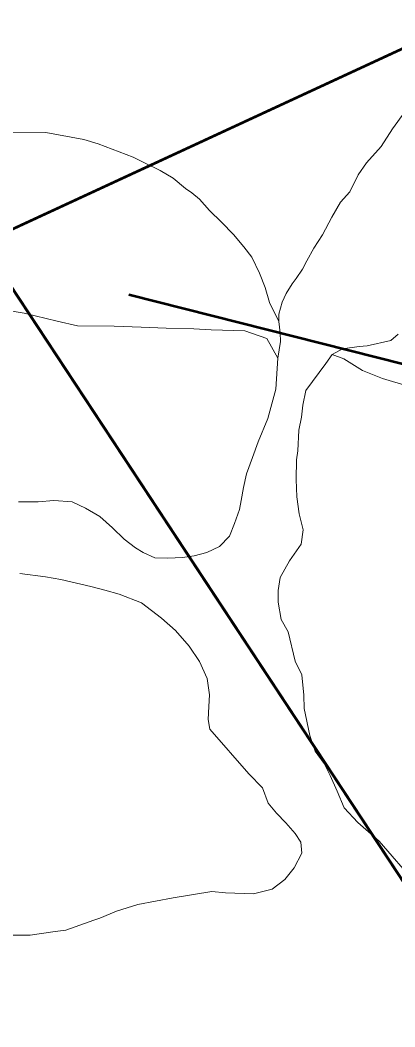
# Model space of a CAD drawing. Extents: x -1643653 to 4543381, y 1624270 to 13878484.
# Drawn here: x 747995 to 748787, y 8921510 to 8923635 of the extents above; entities that cross this region are included whole.
import ezdxf

# ---------------------------------------------------------------- set-up
doc = ezdxf.new("R2010")
doc.units = 0
doc.header["$LTSCALE"] = 200
doc.linetypes.add('MEDIUM_DASHED', pattern=[4.5, 3, -1.5])
for name, color, linetype, lineweight in [('1', 7, 'Continuous', 13), ('27', 7, 'Continuous', 53), ('29', 7, 'Continuous', 13)]:
    doc.layers.add(name, color=color, linetype=linetype, lineweight=lineweight)

msp = doc.modelspace()

# ---------------------------------------------------------------- linework, layer by layer
at = {"layer": '1', "lineweight": 25}
msp.add_spline([(814781, 9009175.5), (814787.2, 9009173.4), (814796.9, 9009173.4), (814799.4, 9009172.4), (814805.1, 9009174.5), (814805.6, 9009176.5), (814811.7, 9009179.5), (814811.7, 9009179.5), (814801.5, 9009181), (814790.7, 9009181.5), (814784.1, 9009183.1), (814777.4, 9009185.1), (814778.4, 9009175.5)], degree=3, dxfattribs=at)
at = {"layer": '27', "linetype": 'MEDIUM_DASHED'}
msp.add_line((745607, 8923717), (752112.3, 8922072.8), dxfattribs=at)
at = {"layer": '27'}
for points in [[(749367.7, 8923836.4), (747863.2, 8923139.9), (745575.7, 8923768.8), (746115.6, 8927478.8)], [(753649.8, 8925453.6), (751915.3, 8925077.7), (751498.6, 8923641), (749367.7, 8923836.4), (747915.5, 8923164.1)], [(747915.5, 8923164.1), (750697.1, 8918944.1), (748801.1, 8916562.5)]]:
    msp.add_lwpolyline(points, dxfattribs=at)
msp.add_lwpolyline([(742198, 8921966.9), (742774.4, 8920756.9), (745599.5, 8914059.4), (748801.1, 8916562.5), (750697.1, 8918944.1), (747912.4, 8923168.9), (745575.7, 8923768.8), (745069, 8922906.2)], close=True, dxfattribs=at)
at = {"layer": '29', "lineweight": 53}
for points in [[(749367.7, 8923836.4), (747863.2, 8923139.9), (745575.7, 8923768.8), (745752.4, 8927202.3)], [(749367.7, 8923836.4), (747863.2, 8923139.9), (745575.7, 8923768.8)], [(748848.2, 8916546.2), (750697.1, 8918944.1), (747912.4, 8923168.9)]]:
    msp.add_lwpolyline(points, dxfattribs=at)
at = {"layer": '29'}
for points in [[(748807.5, 8923441.4), (748781.9, 8923405.4), (748757.3, 8923368.4), (748726.6, 8923333.4), (748709, 8923308.4), (748691.3, 8923272.3), (748671.7, 8923250.8), (748653.3, 8923218.7), (748633.5, 8923181.8), (748615.4, 8923153.6), (748600.5, 8923126.7), (748591.9, 8923109.1), (748578, 8923089.1), (748569.5, 8923078), (748557.3, 8923057.7), (748549, 8923039.4), (748541.3, 8923014.1), (748541.4, 8922998.7)], [(748541.4, 8922998.7), (748541.3, 8923014.1), (748549, 8923039.4), (748557.3, 8923057.7), (748569.5, 8923078), (748578, 8923089.1), (748591.9, 8923109.1), (748600.5, 8923126.7), (748615.4, 8923153.6), (748633.5, 8923181.8), (748653.3, 8923218.7), (748671.7, 8923250.8), (748691.3, 8923272.3), (748709, 8923308.4), (748726.6, 8923333.4), (748757.3, 8923368.4), (748781.9, 8923405.4), (748807.5, 8923441.4)], [(748541.4, 8922998.7), (748521.6, 8923038.9), (748512.7, 8923070.3), (748501, 8923100.7), (748484.4, 8923134.7), (748468, 8923156.2), (748445.8, 8923182.5), (748420.5, 8923208.6), (748395.3, 8923232.9), (748374.1, 8923256.8), (748358.3, 8923270.6), (748344.8, 8923279.6), (748318.8, 8923301.2), (748291.4, 8923317.2), (748257.7, 8923333.6), (748234.2, 8923345.5), (748159.9, 8923374), (748129.9, 8923382.5), (748049.7, 8923397.6), (747978.1, 8923398.5)], [(747978.1, 8923398.5), (748049.7, 8923397.6), (748129.9, 8923382.5), (748159.9, 8923374), (748234.2, 8923345.5), (748257.7, 8923333.6), (748291.4, 8923317.2), (748318.8, 8923301.2), (748344.8, 8923279.6), (748358.3, 8923270.6), (748374.1, 8923256.8), (748395.3, 8923232.9), (748420.5, 8923208.6), (748445.8, 8923182.5), (748468, 8923156.2), (748484.4, 8923134.7), (748501, 8923100.7), (748512.7, 8923070.3), (748521.6, 8923038.9), (748541.4, 8922998.7)], [(748539.2, 8922921.1), (748516.2, 8922962.8), (748470.1, 8922978.9), (748398.5, 8922981), (748362.2, 8922983.4), (748304.1, 8922984.4), (748250.9, 8922986.8), (748194.2, 8922988.6), (748116.4, 8922989.8), (748073.7, 8922999.4), (748004, 8923016.2), (747944.9, 8923026.1), (747899, 8923033.5), (747860.5, 8923040.1)], [(747860.5, 8923040.1), (747899, 8923033.5), (747944.9, 8923026.1), (748004, 8923016.2), (748073.7, 8922999.4), (748116.4, 8922989.8), (748194.2, 8922988.6), (748250.9, 8922986.8), (748304.1, 8922984.4), (748362.2, 8922983.4), (748398.5, 8922981), (748470.1, 8922978.9), (748516.2, 8922962.8), (748539.2, 8922921.1)], [(748541.4, 8922998.7), (748544.7, 8922975), (748545, 8922956.4), (748539.2, 8922921.1)], [(748654.2, 8922929.2), (748676.2, 8922941.1), (748711, 8922946), (748728.2, 8922947.1), (748778, 8922958.6), (748793.8, 8922971.6)], [(748539.2, 8922921.1), (748535, 8922855.6), (748518.2, 8922794.2), (748498.1, 8922744.4), (748486.2, 8922711.9), (748473.4, 8922677), (748466.9, 8922648.2), (748462, 8922620.7), (748458.6, 8922601.6), (748447.8, 8922572.6), (748437.4, 8922545.6), (748416.3, 8922523.6), (748389.6, 8922511.4), (748362.7, 8922504.4), (748338.1, 8922500.4), (748307.2, 8922499.2), (748279.9, 8922499.7), (748255.1, 8922510.9), (748238.8, 8922521), (748215.3, 8922539.3), (748190.4, 8922563.2), (748163.8, 8922587.3), (748133.4, 8922605), (748105.1, 8922617.9), (748066.9, 8922621.2), (748033.3, 8922618.3), (747991.8, 8922617.9)], [(748539.2, 8922921.1), (748535, 8922855.6), (748518.2, 8922794.2), (748498.1, 8922744.4), (748486.2, 8922711.9), (748473.4, 8922677), (748466.9, 8922648.2), (748462, 8922620.7), (748458.6, 8922601.6), (748447.8, 8922572.6), (748437.4, 8922545.6), (748416.3, 8922523.6), (748389.6, 8922511.4), (748362.7, 8922504.4), (748338.1, 8922500.4), (748307.2, 8922499.2), (748279.9, 8922499.7), (748255.1, 8922510.9), (748238.8, 8922521), (748215.3, 8922539.3), (748190.4, 8922563.2), (748163.8, 8922587.3), (748133.4, 8922605), (748105.1, 8922617.9), (748066.9, 8922621.2), (748033.3, 8922618.3), (747991.8, 8922617.9)], [(748831.2, 8921812), (748753.2, 8921901.5), (748708.1, 8921941.2), (748679.2, 8921972.2), (748665.1, 8922007.4), (748649.8, 8922040.6), (748637.1, 8922065.4), (748618.6, 8922091.9), (748606.8, 8922124.6), (748594.8, 8922181.8), (748594.1, 8922209.7), (748590.5, 8922252.7), (748576.3, 8922282), (748561.2, 8922343.3), (748546.5, 8922370), (748540.2, 8922406.1), (748540.4, 8922431.2), (748544.6, 8922458.3), (748564.3, 8922493.2), (748589, 8922528.5), (748592.7, 8922559), (748584.6, 8922592.7), (748579.7, 8922628.5), (748578.3, 8922665.3), (748578.7, 8922706.8), (748581.6, 8922725.7), (748583.7, 8922769.2), (748589.4, 8922796.8), (748592.1, 8922822.3), (748598.4, 8922853.1), (748640.6, 8922910.2), (748654.2, 8922929.2)], [(748654.2, 8922929.2), (748640.6, 8922910.2), (748598.4, 8922853.1), (748592.1, 8922822.3), (748589.4, 8922796.8), (748583.7, 8922769.2), (748581.6, 8922725.7), (748578.7, 8922706.8), (748578.3, 8922665.3), (748579.7, 8922628.5), (748584.6, 8922592.7), (748592.7, 8922559), (748589, 8922528.5), (748564.3, 8922493.2), (748544.6, 8922458.3), (748540.4, 8922431.2), (748540.2, 8922406.1), (748546.5, 8922370), (748561.2, 8922343.3), (748576.3, 8922282), (748590.5, 8922252.7), (748594.1, 8922209.7), (748594.8, 8922181.8), (748606.8, 8922124.6), (748618.6, 8922091.9), (748637.1, 8922065.4), (748649.8, 8922040.6), (748665.1, 8922007.4), (748679.2, 8921972.2), (748708.1, 8921941.2), (748753.2, 8921901.5), (748831.2, 8921812)], [(748654.2, 8922929.2), (748678.8, 8922919.7), (748718.4, 8922895.2), (748760.5, 8922878.4), (748814.3, 8922862.3), (748854.3, 8922851.5), (748909.8, 8922838.3), (748968.4, 8922826.1), (749020, 8922811.7), (749064.5, 8922808.3), (749130.3, 8922803.2)], [(749130.3, 8922803.2), (749064.5, 8922808.3), (749020, 8922811.7), (748968.4, 8922826.1), (748909.8, 8922838.3), (748854.3, 8922851.5), (748814.3, 8922862.3), (748760.5, 8922878.4), (748718.4, 8922895.2), (748678.8, 8922919.7), (748654.2, 8922929.2)], [(747994.6, 8922467), (748049.3, 8922459.8), (748081.6, 8922453.8), (748144.8, 8922439.5), (748174.3, 8922431.3), (748204.8, 8922423.3), (748251.9, 8922404.5), (748293.7, 8922372.5), (748323.8, 8922346.4), (748352.6, 8922313.6), (748374.4, 8922281.1), (748390.2, 8922245.4), (748395.6, 8922210.5), (748393.9, 8922186.2), (748392.4, 8922158.8), (748395.7, 8922138.2), (748478.2, 8922044.2), (748506.8, 8922014.6), (748519.1, 8921981.7), (748536.8, 8921960.6), (748556.1, 8921940.8), (748576.2, 8921918), (748588, 8921899.7), (748590.1, 8921876.6), (748573.9, 8921845.7), (748554, 8921821.2), (748527.5, 8921800.8), (748487.8, 8921790.7), (748428.9, 8921793), (748400.4, 8921795.8), (748318.2, 8921782.3), (748243.7, 8921767.8), (748198.6, 8921754.3), (748163.9, 8921739.4), (748151.2, 8921735.1), (748092.1, 8921714.2), (748069.7, 8921711.4), (748016.7, 8921703.7), (747979.4, 8921703.3)], [(747994.6, 8922467), (748049.3, 8922459.8), (748081.6, 8922453.8), (748144.8, 8922439.5), (748174.3, 8922431.3), (748204.8, 8922423.3), (748251.9, 8922404.5), (748293.7, 8922372.5), (748323.8, 8922346.4), (748352.6, 8922313.6), (748374.4, 8922281.1), (748390.2, 8922245.4), (748395.6, 8922210.5), (748393.9, 8922186.2), (748392.4, 8922158.8), (748395.7, 8922138.2), (748478.2, 8922044.2), (748506.8, 8922014.6), (748519.1, 8921981.7), (748536.8, 8921960.6), (748556.1, 8921940.8), (748576.2, 8921918), (748588, 8921899.7), (748590.1, 8921876.6), (748573.9, 8921845.7), (748554, 8921821.2), (748527.5, 8921800.8), (748487.8, 8921790.7), (748428.9, 8921793), (748400.4, 8921795.8), (748318.2, 8921782.3), (748243.7, 8921767.8), (748198.6, 8921754.3), (748163.9, 8921739.4), (748151.2, 8921735.1), (748092.1, 8921714.2), (748069.7, 8921711.4), (748016.7, 8921703.7), (747979.4, 8921703.3)]]:
    msp.add_lwpolyline(points, dxfattribs=at)

doc.saveas('drawing.dxf')
